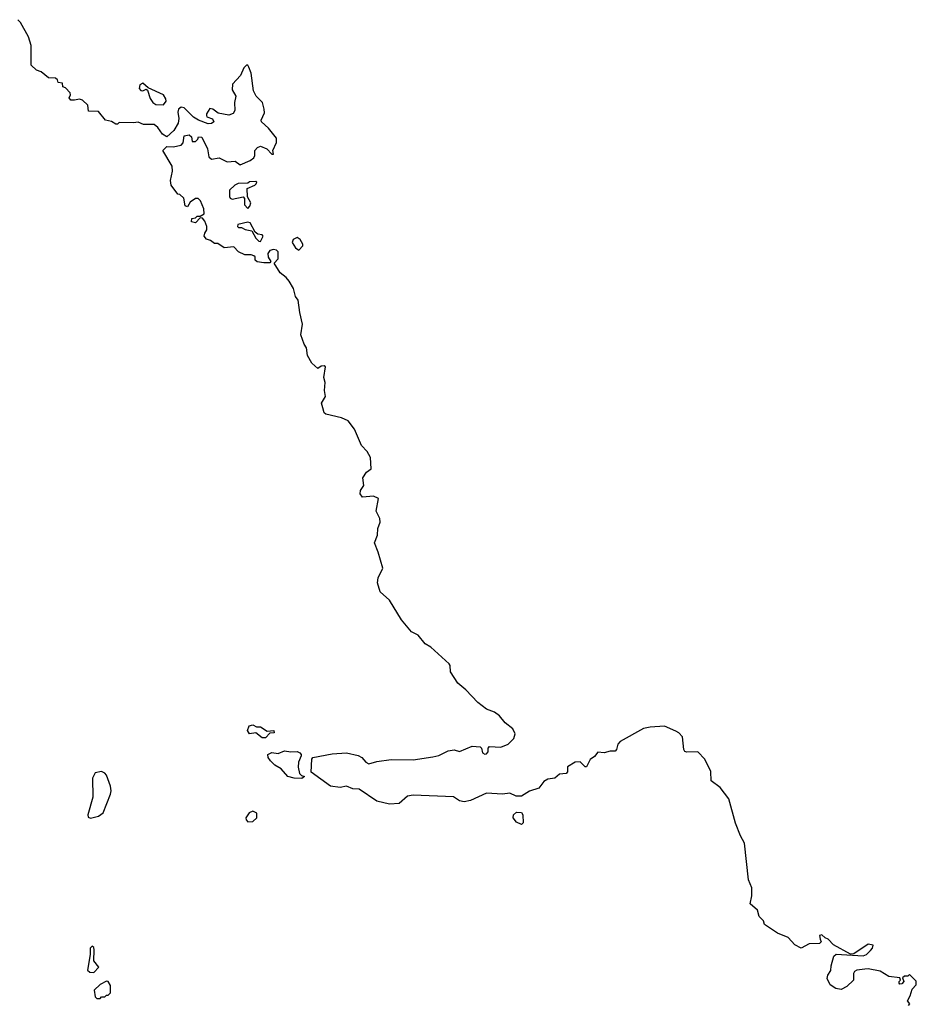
# Model space of a CAD drawing. Extents: x 2029826 to 2248070, y 228728 to 402406.
# Tile 367 of 368: x 2166340 to 2171978, y 371132 to 377327. Entities that reach past the tile are written whole.
import ezdxf

# ---------------------------------------------------------------- set-up
doc = ezdxf.new("R2010")
doc.units = 0

msp = doc.modelspace()

# ---------------------------------------------------------------- linework, layer by layer
at = {"layer": '0CON10XD'}
for points in [[(2171930, 371125), (2171937.5, 371135), (2171922.5, 371155), (2171938.8, 371185), (2171951.7, 371228.3), (2171977.5, 371255), (2171978.3, 371278.3), (2171935, 371320), (2171925, 371310), (2171905, 371310), (2171891.7, 371298.3), (2171900, 371275), (2171888.3, 371261.7), (2171875, 371260), (2171870, 371265), (2171870, 371275), (2171880, 371285), (2171875, 371300), (2171805, 371307.5), (2171751.2, 371341.2), (2171675, 371355.8), (2171655, 371354.2), (2171605, 371347.5), (2171590.5, 371339.5), (2171584.1, 371325.9), (2171584, 371285), (2171542, 371245), (2171505, 371225.6), (2171472.2, 371232.2), (2171436, 371255), (2171417.5, 371295), (2171421.2, 371315), (2171440, 371345), (2171442.5, 371375), (2171460, 371435), (2171475, 371447.5), (2171645, 371436.7), (2171665, 371446.7), (2171689.5, 371470.5), (2171702.5, 371485), (2171707.5, 371505), (2171675, 371511.2), (2171585, 371450), (2171565, 371447.5), (2171457, 371507), (2171425, 371542.5), (2171405, 371550), (2171385, 371570), (2171370, 371565), (2171373.3, 371543.3), (2171380, 371525), (2171370, 371515), (2171305, 371514), (2171255, 371486), (2171215, 371507.5), (2171173.2, 371553.2), (2171105, 371580), (2171023.3, 371635), (2171017.5, 371657.5), (2170990, 371685), (2170980, 371725), (2170933.3, 371765), (2170943.3, 371815), (2170943.3, 371865), (2170923.3, 371915), (2170896.9, 372146.9), (2170871.8, 372191.8), (2170841.9, 372271.9), (2170799.1, 372425), (2170745, 372495.7), (2170688.8, 372538.8), (2170686.3, 372596.3), (2170648.5, 372675), (2170605, 372720), (2170535, 372718.1), (2170522.8, 372722.8), (2170515.6, 372735.6), (2170507.1, 372815), (2170485, 372840.4), (2170465, 372850.6), (2170395, 372882.7), (2170305, 372876.9), (2170263, 372867), (2170115, 372785.6), (2170101.8, 372768.2), (2170093.8, 372735), (2170085, 372725.5), (2170053.3, 372725), (2170015, 372713.7), (2169975, 372718.8), (2169955, 372692.5), (2169926.5, 372673.5), (2169905, 372627.5), (2169895, 372626.7), (2169865, 372658.1), (2169833.3, 372656.7), (2169785, 372627.5), (2169784.4, 372595), (2169776.4, 372583.6), (2169735, 372579.4), (2169706, 372555), (2169661.7, 372548.3), (2169635, 372533.3), (2169605, 372491.8), (2169545, 372473.1), (2169495, 372441.9), (2169462.7, 372442.7), (2169421.7, 372461.7), (2169375, 372454.5), (2169275, 372460.4), (2169173.8, 372415), (2169135, 372407.2), (2169105, 372412.9), (2169067.2, 372437.2), (2168815, 372448.9), (2168777.9, 372442.1), (2168726.7, 372395), (2168665, 372390.8), (2168585, 372411.2), (2168475.4, 372485.4), (2168435, 372487.8), (2168395, 372504), (2168355, 372497.1), (2168293.3, 372505), (2168173, 372593), (2168176.7, 372675), (2168182.5, 372685), (2168305, 372708.5), (2168395.6, 372714.4), (2168468.2, 372698.2), (2168491.2, 372685), (2168516.7, 372655), (2168535, 372646), (2168585, 372660), (2168675, 372673.6), (2168815, 372670), (2168938.5, 372688.5), (2168975, 372697.1), (2169035, 372728.2), (2169073, 372733), (2169105, 372723.8), (2169185, 372755.6), (2169235, 372752), (2169244.2, 372744.2), (2169250, 372715), (2169265, 372706.1), (2169275, 372707.7), (2169285, 372721.2), (2169285.7, 372745), (2169295, 372754.3), (2169365, 372750.8), (2169410.6, 372769.4), (2169446.2, 372805), (2169455.3, 372835), (2169440.3, 372865), (2169393.5, 372903.5), (2169357.2, 372947.2), (2169325, 372970.4), (2169275, 372989.7), (2169220.7, 373030.7), (2169145, 373111.8), (2169095, 373152.5), (2169048.8, 373225), (2169046.8, 373265), (2169040.5, 373275), (2168925, 373379.6), (2168889.5, 373399.5), (2168845, 373455.9), (2168803.1, 373475), (2168740.4, 373550.4), (2168666, 373675), (2168607.1, 373727.1), (2168590.8, 373785), (2168595, 373816.2), (2168623.1, 373876.9), (2168595, 373977.5), (2168570, 374035), (2168588.8, 374085), (2168592.5, 374125), (2168607.3, 374165), (2168605, 374188.1), (2168581.5, 374235), (2168596.2, 374315), (2168565, 374328.6), (2168495, 374324), (2168481.2, 374345), (2168482.5, 374365), (2168502.9, 374397.1), (2168498, 374445), (2168520.3, 374479.7), (2168549.3, 374500.7), (2168545, 374572.5), (2168525, 374611.2), (2168488.5, 374648.5), (2168445, 374750), (2168405, 374803.3), (2168362.7, 374822.7), (2168264.3, 374844.3), (2168254.4, 374854.4), (2168245.6, 374885.6), (2168237.5, 374915), (2168263.6, 374956.4), (2168256.2, 374995), (2168260, 375045), (2168252.5, 375075), (2168263.3, 375143.3), (2168255, 375148.8), (2168235, 375146.2), (2168215, 375132.5), (2168175.9, 375165.9), (2168148.8, 375215), (2168142.3, 375262.3), (2168128, 375285), (2168108, 375345), (2168118.3, 375411.7), (2168100.8, 375485), (2168091.7, 375561.7), (2168073.8, 375585), (2168060.8, 375635), (2168035, 375682.5), (2168015.9, 375705.9), (2167977.5, 375735), (2167940, 375795), (2167965, 375822.5), (2167965.6, 375865.6), (2167955, 375876.2), (2167935, 375881.2), (2167912.5, 375875), (2167900, 375855), (2167902.3, 375832.3), (2167920, 375805), (2167911.7, 375798.3), (2167875, 375796.7), (2167833.6, 375803.6), (2167820, 375815), (2167820, 375835), (2167811.7, 375841.7), (2167795, 375847.5), (2167755, 375847.5), (2167715, 375867.5), (2167687, 375897), (2167625, 375892.5), (2167585, 375920), (2167565, 375920), (2167538.8, 375938.8), (2167515, 375946.7), (2167500, 375965), (2167503.3, 375985), (2167517.5, 376005), (2167517.5, 376025), (2167505, 376060), (2167488.3, 376078.3), (2167475, 376080), (2167445, 376050), (2167420, 376055), (2167423, 376077), (2167445, 376080), (2167455, 376090), (2167475, 376090), (2167500, 376105), (2167497, 376137), (2167477, 376187), (2167461.7, 376201.7), (2167445, 376202.5), (2167410.7, 376179.3), (2167395, 376150), (2167380, 376155), (2167372.5, 376205), (2167347, 376227), (2167335, 376230), (2167292.5, 376285), (2167287.5, 376315), (2167300, 376375), (2167297.5, 376405), (2167240, 376505), (2167265, 376530), (2167305, 376527.5), (2167355, 376537.5), (2167367, 376553), (2167373.6, 376596.4), (2167405, 376603.3), (2167420.7, 376590.7), (2167425, 376560), (2167445, 376560), (2167460, 376575), (2167465, 376590), (2167485, 376587.5), (2167521.2, 376515), (2167530, 376465), (2167545, 376450), (2167595, 376457.5), (2167643.6, 376433.6), (2167695, 376436.2), (2167727, 376413), (2167789.2, 376440.8), (2167811.7, 376458.3), (2167818.3, 376471.7), (2167818.8, 376505), (2167835, 376522), (2167855, 376530.8), (2167893.3, 376515), (2167925, 376480), (2167935, 376480), (2167931.2, 376505), (2167955.6, 376555), (2167955, 376582.5), (2167905, 376644), (2167861.2, 376685), (2167858.8, 376695), (2167878.6, 376741.4), (2167877.1, 376765), (2167865.7, 376805.7), (2167826, 376845), (2167809.1, 376879.1), (2167795, 376990), (2167781.7, 377028.3), (2167775, 377040), (2167765, 377040), (2167750, 377025), (2167727.5, 376975), (2167677.7, 376922.3), (2167675.8, 376885.8), (2167698.8, 376845), (2167690, 376805), (2167692.5, 376755), (2167683, 376737), (2167655, 376726.2), (2167588.3, 376738.3), (2167553.6, 376763.6), (2167535, 376767.5), (2167513.8, 376735), (2167513.6, 376723.6), (2167516.7, 376716.7), (2167553, 376703), (2167560, 376685), (2167546.4, 376673.6), (2167525, 376671.2), (2167463.9, 376693.9), (2167433.6, 376713.6), (2167375, 376772.5), (2167355, 376777.5), (2167337.5, 376765), (2167333.9, 376746.1), (2167340, 376705), (2167336.7, 376675), (2167309.5, 376630.5), (2167265, 376590), (2167237, 376607), (2167209.3, 376649.3), (2167185, 376667.5), (2167118.3, 376668.3), (2167085, 376682.5), (2167055, 376677.5), (2166965, 376680), (2166955, 376670), (2166945, 376670), (2166917, 376687), (2166880, 376695), (2166835, 376750), (2166771.7, 376751.7), (2166768.3, 376788.3), (2166735, 376820), (2166715, 376827.5), (2166685, 376820), (2166661.7, 376821.7), (2166650, 376835), (2166660, 376855), (2166657, 376867), (2166628.3, 376898.3), (2166610, 376905), (2166608.3, 376928.3), (2166581.7, 376931.7), (2166578.3, 376948.3), (2166565, 376960), (2166521.7, 376961.7), (2166475, 377000), (2166445, 377010), (2166411.7, 377041.7), (2166412.5, 377165), (2166395, 377220), (2166345, 377310), (2166327, 377327)], [(2167245, 376791.2), (2167261.2, 376815), (2167259.5, 376829.5), (2167245, 376853.3), (2167147.5, 376897.5), (2167115, 376926.7), (2167095, 376917.5), (2167092, 376895), (2167101.2, 376881.2), (2167115, 376878.8), (2167135, 376890), (2167143, 376883), (2167160.5, 376830.5), (2167176.7, 376805), (2167195, 376794.2), (2167245, 376791.2)], [(2167775, 376140), (2167787, 376153), (2167792.5, 376175), (2167773, 376213), (2167770, 376265), (2167817.5, 376285), (2167827.5, 376295), (2167830, 376305), (2167825, 376310), (2167785, 376306.7), (2167775, 376297.5), (2167713.6, 376296.4), (2167693.6, 376286.4), (2167660, 376255), (2167658.8, 376215), (2167664.1, 376204.1), (2167675, 376198.8), (2167745, 376212.5), (2167753, 376203), (2167753, 376163), (2167775, 376140)], [(2167855, 375932.5), (2167871.2, 375965), (2167863.9, 375973.9), (2167838.3, 375978.3), (2167820, 375990), (2167788.3, 376048.3), (2167775, 376053.3), (2167711.7, 376038.3), (2167710, 376025), (2167715, 376020), (2167735, 376020), (2167757.7, 376007.7), (2167799.3, 375999.3), (2167825, 375952.5), (2167843.9, 375933.9), (2167855, 375932.5)], [(2168095, 375877.5), (2168120, 375905), (2168120, 375915), (2168102.5, 375945), (2168085, 375956.7), (2168060, 375945), (2168053.8, 375925), (2168075, 375892.5), (2168095, 375877.5)], [(2167885, 372810), (2167865, 372810), (2167825, 372840), (2167783.9, 372833.9), (2167772.5, 372855), (2167782.5, 372885), (2167805, 372890), (2167828.3, 372878.3), (2167855, 372877.5), (2167895, 372850), (2167937.5, 372855), (2167939.3, 372840.7), (2167911.7, 372838.3), (2167885, 372810)], [(2168115, 372553.3), (2168065, 372554.2), (2168026.7, 372565), (2167983.9, 372613.9), (2167945, 372636.7), (2167917.5, 372665), (2167902.5, 372685), (2167900, 372705), (2167925, 372717.5), (2167965, 372711.2), (2168005, 372728), (2168045, 372720), (2168085, 372723.8), (2168101.2, 372715), (2168110, 372705), (2168110, 372695), (2168093.3, 372655), (2168091.2, 372625), (2168100, 372585), (2168111.7, 372571.7), (2168130, 372565), (2168115, 372553.3)], [(2166785, 372303.3), (2166835, 372316.7), (2166865, 372336.7), (2166910, 372455), (2166914, 372475), (2166910, 372505), (2166885, 372573.3), (2166875, 372587.5), (2166855, 372598), (2166815, 372589.2), (2166797.5, 372555), (2166799.4, 372435), (2166767.5, 372325), (2166770, 372310), (2166785, 372303.3)], [(2167775, 372280), (2167805, 372282.5), (2167830, 372305), (2167830, 372335), (2167805, 372347.5), (2167783.6, 372336.4), (2167762.5, 372305), (2167763.3, 372293.3), (2167775, 372280)], [(2169495, 372264), (2169465, 372278.6), (2169443.3, 372305), (2169444.6, 372325.4), (2169465, 372340.6), (2169495, 372339.4), (2169504.4, 372325), (2169505.5, 372275), (2169495, 372264)], [(2166805, 371333.3), (2166836.7, 371366.7), (2166806.7, 371405), (2166808.8, 371475), (2166805, 371490), (2166795, 371497.5), (2166782.5, 371485), (2166782.5, 371445), (2166767, 371347), (2166780, 371335), (2166805, 371333.3)], [(2166845, 371170), (2166855, 371180), (2166875, 371180), (2166885, 371190), (2166895, 371190), (2166910, 371205), (2166911.7, 371251.7), (2166897, 371277), (2166885, 371277.5), (2166845, 371257.5), (2166808.3, 371221.7), (2166815, 371180), (2166825, 371170), (2166845, 371170)]]:
    msp.add_lwpolyline(points, dxfattribs=at)

doc.saveas('drawing.dxf')
